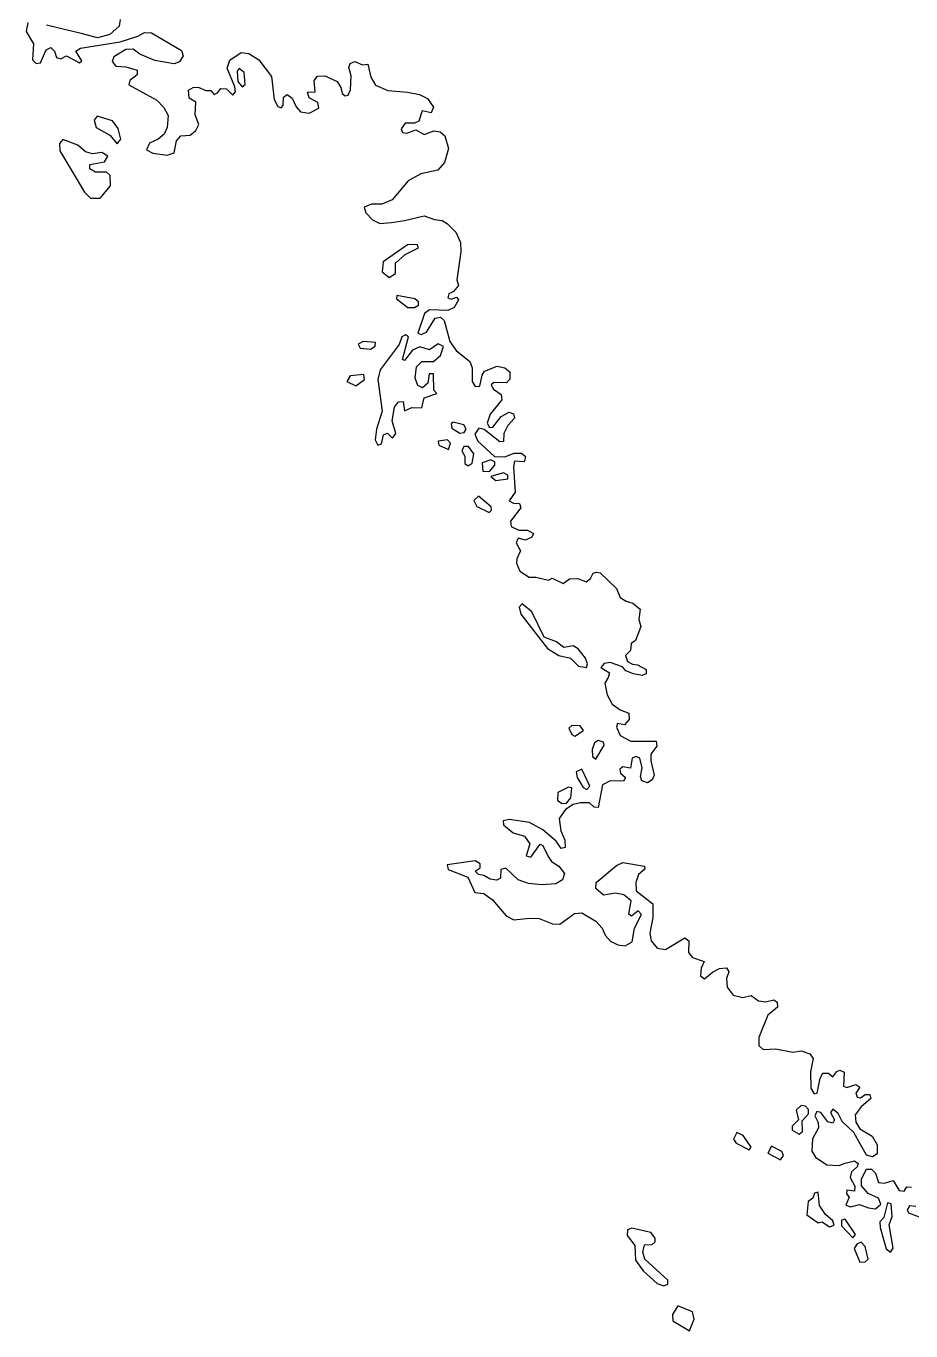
# Model space of a CAD drawing. Extents: x 369010 to 739155, y 6377141 to 6616555.
# Drawn here: x 381896 to 383107, y 6420518 to 6422304 of the extents above; entities that cross this region are included whole.
import ezdxf

# ---------------------------------------------------------------- set-up
doc = ezdxf.new("R2010")
doc.units = 0
doc.header["$LTSCALE"] = 40
doc.layers.add('1', color=7, linetype='Continuous', lineweight=13)

msp = doc.modelspace()

# ---------------------------------------------------------------- linework, layer by layer
at = {"layer": '1'}
for points in [[(381898.67, 6422308.68), (381896.18, 6422296.27), (381906.28, 6422279.22), (381905.12, 6422257.54), (381909.92, 6422252.58), (381915.88, 6422253.24), (381923.66, 6422271.28), (381930.11, 6422274.59), (381935.24, 6422269.46), (381937.72, 6422260.52), (381943.68, 6422258.87), (381951.46, 6422263.17), (381969.17, 6422253.24), (381972.65, 6422256.22), (381964.04, 6422269.46), (381970.66, 6422273.6), (382025.11, 6422282.04), (382049.27, 6422289.82), (382058.21, 6422294.78), (382067.64, 6422294.45), (382109.02, 6422270.12), (382111.01, 6422263.01), (382105.88, 6422254.9), (382098.76, 6422252.08), (382072.44, 6422256.38), (382051.59, 6422265.32), (382042.65, 6422272.11), (382032.56, 6422271.45), (382016.17, 6422261.52), (382013.86, 6422255.06), (382019.15, 6422248.77), (382032.72, 6422247.78), (382048.28, 6422243.31), (382047.95, 6422237.02), (382038.18, 6422229.08), (382036.53, 6422223.28), (382075.26, 6422202.1), (382084.53, 6422192.33), (382090.48, 6422181.41), (382089.16, 6422165.03), (382085.19, 6422155.92), (382077.08, 6422148.97), (382064.83, 6422143.51), (382061.02, 6422134.24), (382069.47, 6422129.77), (382089.16, 6422126.96)], [(382024.78, 6422312.82), (382023.46, 6422303.55), (382010.71, 6422291.97), (381993.66, 6422287.67), (381971.32, 6422293.62), (381924.15, 6422305.04)], [(382089.16, 6422126.96), (382098.92, 6422130.11), (382101.9, 6422146.82), (382107.7, 6422153.61), (382120.77, 6422154.27), (382128.38, 6422160.56), (382132.36, 6422168.83), (382127.72, 6422182.4), (382128.22, 6422199.45), (382119.12, 6422205.24), (382118.45, 6422216), (382124.91, 6422219.64), (382131.69, 6422219.97), (382142.12, 6422215.67), (382149.07, 6422215.67), (382153.71, 6422210.21), (382158.18, 6422212.53), (382162.48, 6422218.32), (382170.26, 6422217.99), (382179.19, 6422209.22), (382182.5, 6422213.85), (382181.84, 6422220.64), (382171.42, 6422246.12), (382174.89, 6422256.88), (382190.45, 6422267.47), (382200.88, 6422266.15), (382214.45, 6422257.71), (382231.82, 6422234.87), (382235.47, 6422203.26), (382240.6, 6422193.66), (382245.4, 6422191.67), (382248.04, 6422194.82), (382248.21, 6422206.57), (382253.34, 6422209.88), (382260.46, 6422204.91), (382265.59, 6422193), (382271.55, 6422186.38), (382283.3, 6422184.56), (382296.54, 6422191.51), (382295.21, 6422198.95), (382283.3, 6422205.41), (382281.14, 6422213.02), (382291.74, 6422213.68), (382290.58, 6422229.41), (382294.88, 6422235.03), (382304.81, 6422235.7), (382321.69, 6422227.75), (382326.66, 6422219.81), (382328.48, 6422211.37), (382332.95, 6422208.06), (382336.92, 6422209.22), (382340.06, 6422216.5), (382341.06, 6422235.53), (382337.58, 6422246.79), (382339.4, 6422252.58), (382346.19, 6422255.06), (382356.45, 6422250.76), (382363.73, 6422251.59), (382367.87, 6422233.71), (382374.32, 6422222.95), (382391.04, 6422215.34), (382417.85, 6422213.35), (382434.57, 6422210.21), (382445.49, 6422204.58), (382453.6, 6422192.83), (382450.62, 6422185.05), (382438.21, 6422187.7), (382433.74, 6422173.47), (382427.45, 6422170.82), (382415.04, 6422170.82), (382409.58, 6422163.04), (382411.07, 6422158.24), (382417.35, 6422157.25), (382429.6, 6422161.55), (382441.02, 6422155.26), (382454.1, 6422160.23), (382462.54, 6422159.07), (382469.32, 6422153.28), (382474.29, 6422136.23), (382468.83, 6422117.03), (382459.39, 6422106.6), (382436.39, 6422101.64), (382418.84, 6422091.87), (382397.16, 6422065.72), (382382.76, 6422060.1), (382368.86, 6422059.77), (382358.93, 6422055.79), (382361.08, 6422047.85), (382370.19, 6422038.58), (382380.28, 6422033.45), (382396.34, 6422034.78), (382413.88, 6422037.42), (382440.86, 6422043.88), (382455.09, 6422038.91), (382465.68, 6422037.42), (382472.96, 6422032.79), (382484.22, 6422021.53), (382490.51, 6422007.47), (382491.17, 6421994.72), (382485.38, 6421956.49)], [(382485.38, 6421956.49), (382488.02, 6421948.55), (382480.91, 6421940.44), (382474.45, 6421937.13), (382473.46, 6421931.67), (382477.6, 6421929.68), (382485.21, 6421932.66), (382487.86, 6421928.85), (382481.9, 6421918.43), (382473.13, 6421914.45), (382447.97, 6421915.12), (382441.35, 6421910.48), (382432.25, 6421883.34), (382436.88, 6421881.68), (382444.17, 6421884.83), (382456.08, 6421903.86), (382463.36, 6421905.19), (382468.33, 6421900.72), (382476.11, 6421871.75), (382484.88, 6421859.67), (382503.58, 6421844.45), (382506.56, 6421835.84), (382506.4, 6421817.14), (382510.86, 6421810.35), (382516.82, 6421810.68), (382520.13, 6421825.74), (382523.44, 6421831.37), (382540.99, 6421837.99), (382551.25, 6421836), (382557.87, 6421830.21), (382557.87, 6421820.45), (382553.4, 6421815.32), (382536.19, 6421815.81), (382532.71, 6421812.5), (382535.86, 6421806.71), (382546.12, 6421799.59), (382546.94, 6421792.31), (382531.39, 6421772.45), (382527.25, 6421760.37), (382530.06, 6421754.25), (382535.03, 6421754.74), (382546.12, 6421769.14), (382557.37, 6421775.26), (382563.16, 6421772.78), (382564.49, 6421766.82), (382555.38, 6421757.06), (382549.92, 6421745.97), (382549.43, 6421734.88), (382544.3, 6421734.55), (382523.11, 6421751.43), (382515.66, 6421753.09), (382510.04, 6421745.31), (382514.34, 6421735.38), (382537.01, 6421714.52), (382551.25, 6421714.19), (382563.83, 6421718.99), (382574.25, 6421719.16), (382579.38, 6421714.36), (382577.73, 6421707.08), (382564.32, 6421708.07), (382563.16, 6421700.46), (382565.32, 6421665.54), (382557.37, 6421653.62), (382563, 6421650.47), (382571.11, 6421650.14), (382573.09, 6421644.35), (382559.19, 6421625.98), (382559.85, 6421618.86), (382570.45, 6421613.9), (382582.2, 6421613.73), (382590.47, 6421609.26), (382588.15, 6421604.13), (382579.55, 6421599.83), (382569.62, 6421602.64), (382566.64, 6421596.52), (382572.6, 6421585.6), (382567.8, 6421574.51), (382567.3, 6421568.72), (382571.6, 6421557.46), (382584.68, 6421549.52), (382593.45, 6421549.19), (382610.99, 6421545.21), (382616.12, 6421547.86), (382631.02, 6421540.58), (382639.96, 6421546.87), (382651.05, 6421547.7), (382662.47, 6421543.06), (382668.59, 6421547.53), (382672.23, 6421554.98), (382676.86, 6421556.3), (382681.66, 6421555.14), (382703.84, 6421533.96), (382708.97, 6421521.55), (382717.41, 6421516.42), (382726.18, 6421513.93), (382736.61, 6421505.66), (382734.46, 6421491.59), (382737.44, 6421481.83), (382729.83, 6421462.63), (382724.03, 6421458.66)], [(382724.03, 6421458.66), (382723.37, 6421448.89), (382716.42, 6421441.94), (382719.07, 6421434), (382726.02, 6421430.19), (382732.81, 6421429.36), (382744.56, 6421423.07), (382744.56, 6421417.11), (382739.09, 6421414.96), (382727.18, 6421416.95), (382716.75, 6421421.09), (382712.28, 6421426.71), (382695.24, 6421432.51), (382686.96, 6421431.18), (382682.82, 6421425.55), (382694.57, 6421418.44), (382692.59, 6421411.82), (382688.28, 6421404.04), (382691.26, 6421388.32), (382698.21, 6421375.57), (382709.14, 6421367.79), (382720.72, 6421363.33), (382721.55, 6421354.72), (382714.93, 6421347.27), (382705.33, 6421349.09), (382704.01, 6421343.8), (382708.97, 6421332.71), (382723.54, 6421324.93), (382758.29, 6421324.76), (382759.45, 6421318.14), (382750.85, 6421307.05), (382751.01, 6421298.12), (382755.64, 6421278.42), (382752.83, 6421271.97), (382746.54, 6421267.99), (382738.6, 6421270.64), (382736.78, 6421276.27), (382739.26, 6421288.35), (382736.12, 6421301.43), (382730.82, 6421303.91), (382725.52, 6421301.76), (382723.04, 6421288.02), (382712.61, 6421289.51), (382708.48, 6421286.37), (382709.63, 6421280.9), (382716.42, 6421274.95), (382713.77, 6421270.15), (382695.4, 6421270.48), (382684.97, 6421265.18), (382679.18, 6421234.07), (382673.55, 6421234.56), (382667.27, 6421240.36), (382655.02, 6421240.52), (382644.59, 6421238.04), (382634.33, 6421231.25), (382625.39, 6421219.01), (382627.88, 6421202.12), (382633.17, 6421189.55), (382633.67, 6421179.28), (382628.21, 6421177.8), (382621.42, 6421188.06), (382603.05, 6421203.45), (382585.01, 6421213.54), (382557.54, 6421217.68), (382548.76, 6421215.7), (382549.59, 6421210.23), (382562.83, 6421199.31), (382578.39, 6421194.68), (382585.34, 6421184.25), (382580.38, 6421167.7), (382587, 6421166.04), (382599.41, 6421183.75), (382603.38, 6421182.26), (382610.5, 6421166.87), (382614.97, 6421160.25), (382625.23, 6421153.96), (382632.68, 6421143.87), (382630.36, 6421135.26), (382620.92, 6421129.63), (382602.06, 6421127.98), (382583.85, 6421129.8), (382569.45, 6421135.26), (382552.57, 6421151.15), (382545.79, 6421149.33), (382545.29, 6421137.25), (382540.16, 6421134.43), (382531.39, 6421135.76), (382522.45, 6421140.89), (382515, 6421142.38), (382510.86, 6421146.68), (382517.32, 6421151.31), (382517.65, 6421156.78), (382510.7, 6421161.08), (382472.3, 6421155.62), (382473.79, 6421149.33), (382500.77, 6421138.57), (382510.2, 6421117.88), (382522.45, 6421116.23), (382534.53, 6421107.79), (382553.07, 6421085.78)], [(382553.07, 6421085.78), (382563.66, 6421080.15), (382585.18, 6421082.47), (382598.42, 6421082.3), (382616.62, 6421074.85), (382626.55, 6421074.52), (382646.74, 6421089.09), (382656.67, 6421089.91), (382675.87, 6421078.33), (382684.31, 6421068.89), (382688.45, 6421059.46), (382695.9, 6421051.02), (382705.83, 6421045.89), (382715.76, 6421044.9), (382725.36, 6421050.03), (382728.83, 6421068.73), (382738.1, 6421087.6), (382733.8, 6421092.56), (382724.53, 6421085.28), (382720.72, 6421088.09), (382724.2, 6421106.3), (382714.27, 6421114.74), (382702.52, 6421116.72), (382686.46, 6421114.24), (382675.71, 6421123.18), (382676.2, 6421131.62), (382704.01, 6421154.46), (382712.78, 6421158.93), (382742.24, 6421153.96), (382742.9, 6421149.49), (382733.96, 6421142.38), (382730.65, 6421131.62), (382730.98, 6421119.87), (382753.66, 6421102.16), (382753.66, 6421083.29), (382749.52, 6421062.11), (382751.34, 6421051.35), (382759.78, 6421041.42), (382771.04, 6421039.6), (382797.68, 6421055.65), (382802.98, 6421051.52), (382802.48, 6421035.46), (382807.94, 6421028.51), (382824, 6421023.38), (382819.86, 6421014.28), (382819.2, 6421003.52), (382824.49, 6420999.38), (382835.58, 6421008.65), (382845.02, 6421013.78), (382854.78, 6421014.44), (382857.76, 6421009.31), (382854.45, 6420999.88), (382855.44, 6420988.13), (382863.72, 6420977.37), (382876.79, 6420974.06), (382888.21, 6420976.87), (382898.14, 6420969.26), (382907.74, 6420967.94), (382919.16, 6420970.75), (382923.96, 6420967.44), (382924.29, 6420960.82), (382911.05, 6420949.57), (382898.97, 6420919.11), (382898.97, 6420908.35), (382904.93, 6420902.89), (382921.98, 6420903.89), (382945.48, 6420899.09), (382956.73, 6420900.91), (382968.81, 6420896.77), (382973.12, 6420890.65), (382969.31, 6420872.27), (382969.81, 6420849.77), (382974.44, 6420842.32), (382978.58, 6420842.82), (382982.88, 6420863.34), (382986.19, 6420870.45), (382994.14, 6420870.45), (382999.93, 6420865.16), (383005.39, 6420872.77), (383009.69, 6420874.59), (383015.65, 6420871.94), (383014.82, 6420852.75), (383019.46, 6420850.92), (383031.71, 6420854.9), (383037.17, 6420851.26), (383031.71, 6420842.82), (383033.19, 6420837.68), (383038.16, 6420836.69), (383044.45, 6420841.33), (383050.9, 6420840.99), (383051.9, 6420835.86), (383038.66, 6420824.44), (383030.71, 6420813.19), (383031.54, 6420803.43), (383036.84, 6420793.99), (383054.05, 6420784.23), (383060.67, 6420772.15), (383060.67, 6420759.9), (383054.54, 6420756.09), (383046.27, 6420758.08)], [(383046.27, 6420758.08), (383028.89, 6420789.03), (383012.84, 6420804.42), (383007.21, 6420815.18), (383000.09, 6420821.3), (382996.95, 6420816.67), (383002.25, 6420806.74), (383000.09, 6420802.1), (382993.14, 6420803.59), (382983.87, 6420816.67), (382978.08, 6420817.99), (382975.27, 6420812.03), (382980.07, 6420803.09), (382980.4, 6420795.48), (382972.45, 6420780.59), (382971.3, 6420763.54), (382976.26, 6420755.59), (382991.82, 6420744.84), (383008.7, 6420744.01), (383017.14, 6420747.15), (383029.88, 6420750.46), (383034.52, 6420746.82), (383033.19, 6420742.19), (383025.58, 6420735.57), (383023.76, 6420727.62), (383030.38, 6420715.87), (383029.72, 6420708.76), (383019.13, 6420710.25), (383018.63, 6420705.45), (383022.27, 6420700.81), (383017.64, 6420689.89), (383024.75, 6420687.24), (383036.34, 6420690.55), (383049.08, 6420685.92), (383058.35, 6420684.76), (383065.96, 6420691.05), (383062.65, 6420699.49), (383048.42, 6420705.61), (383039.15, 6420716.2), (383039.48, 6420725.97), (383046.27, 6420738.88), (383052.89, 6420738.88), (383058.52, 6420733.58), (383062.65, 6420720.84), (383070.93, 6420719.68), (383082.85, 6420723.65), (383090.62, 6420709.75), (383097.74, 6420709.09), (383101.38, 6420714.88), (383107.51, 6420714.22)], [(383113.63, 6420688.07), (383104.86, 6420688.73), (383101.88, 6420683.43), (383103.7, 6420679.3), (383146.07, 6420663.24)]]:
    msp.add_lwpolyline(points, dxfattribs=at)
for points in [[(382191.77, 6422220.47), (382195.91, 6422223.78), (382194.59, 6422240), (382187.8, 6422245.79), (382185.15, 6422241.82), (382185.98, 6422227.92)], [(382020.97, 6422142.52), (382025.61, 6422148.97), (382022.3, 6422163.54), (382014.52, 6422173.96), (381993.33, 6422180.42), (381989.36, 6422174.79), (381992.01, 6422164.86), (382010.55, 6422154.6)], [(381984.23, 6422068.04), (381997.31, 6422068.04), (382011.7, 6422085.25), (382011.37, 6422099.32), (382006.08, 6422103.62), (381991.18, 6422103.62), (381983.57, 6422108.26), (381983.24, 6422114.05), (382003.43, 6422118.02), (382008.06, 6422125.64), (381999.62, 6422130.44), (381987.21, 6422128.95), (381977.28, 6422131.76), (381967.18, 6422140.53), (381946.66, 6422148.48), (381941.86, 6422142.85), (381942.52, 6422133.08), (381976.12, 6422076.48)], [(382417.85, 6422004.32), (382384.75, 6421981.15), (382383.43, 6421967.25), (382393.19, 6421959.47), (382401.8, 6421965.1), (382401.63, 6421979), (382414.87, 6421991.08), (382433.08, 6422000.35), (382431.26, 6422004.65)], [(382427.45, 6421918.43), (382432.91, 6421921.74), (382433.08, 6421926.2), (382427.95, 6421930.18), (382403.45, 6421934.81), (382402.79, 6421930.34), (382418.51, 6421918.59)], [(382415.2, 6421881.02), (382410.4, 6421878.37), (382406.76, 6421867.62), (382380.61, 6421833.03), (382377.47, 6421819.79), (382383.43, 6421776.75), (382375.48, 6421751.93), (382373.99, 6421737.36), (382377.3, 6421730.08), (382382.27, 6421732.07), (382385.08, 6421743.98), (382390.54, 6421746.47), (382397.33, 6421739.52), (382402.13, 6421745.81), (382397.16, 6421763.51), (382400.31, 6421782.05), (382405.6, 6421789.5), (382412.22, 6421789.83), (382414.04, 6421777.25), (382423.81, 6421781.39), (382437.71, 6421781.22), (382440.69, 6421794.79), (382458.07, 6421800.92), (382453.93, 6421805.39), (382453.43, 6421827.56), (382447.64, 6421827.56), (382445.99, 6421814.99), (382438.54, 6421808.7), (382432.42, 6421811.68), (382428.61, 6421821.77), (382430.26, 6421837.16), (382437.55, 6421844.45), (382453.6, 6421844.45), (382463.2, 6421852.56), (382467.17, 6421865.3), (382460.05, 6421868.77), (382448.3, 6421860.66), (382434.9, 6421864.8), (382424.8, 6421860), (382414.04, 6421845.77), (382411.4, 6421847.26), (382419.51, 6421878.54)], [(382367.21, 6421861.33), (382373.99, 6421865.46), (382374.32, 6421870.76), (382357.44, 6421871.92), (382350.49, 6421868.28), (382353.47, 6421862.65)], [(382347.18, 6421811.34), (382359.1, 6421819.95), (382358.44, 6421826.74), (382339.73, 6421824.75), (382335.1, 6421816.97)], [(382489.51, 6421746.47), (382495.8, 6421747.29), (382498.29, 6421751.93), (382495.14, 6421757.72), (382480.74, 6421761.36), (382477.76, 6421759.05), (382478.59, 6421753.25)], [(382474.29, 6421724.12), (382477.1, 6421732.9), (382472.96, 6421737.53), (382459.89, 6421735.54), (382461.05, 6421729.92)], [(382501.1, 6421701.62), (382506.4, 6421705.26), (382509.04, 6421718.17), (382501.76, 6421728.1), (382495.31, 6421728.1), (382492.49, 6421722.14), (382496.47, 6421715.02), (382496.3, 6421705.09)], [(382531.88, 6421709.89), (382520.13, 6421706.08), (382521.13, 6421694.33), (382530.39, 6421694), (382537.68, 6421702.77), (382537.68, 6421707.41)], [(382549.59, 6421692.18), (382531.88, 6421687.22), (382538.83, 6421681.59), (382555.38, 6421683.91), (382555.22, 6421688.87)], [(382529.73, 6421638.06), (382533.21, 6421641.21), (382532.55, 6421645.84), (382515.33, 6421660.07), (382509.04, 6421654.28), (382512.85, 6421646.01)], [(382662.8, 6421425.55), (382664.45, 6421430.52), (382661.47, 6421438.63), (382651.71, 6421451.21), (382644.76, 6421455.51), (382631.85, 6421452.86), (382622.08, 6421460.97), (382604.87, 6421467.26), (382587.99, 6421502.02), (382574.91, 6421512.94), (382570.94, 6421508.31), (382573.26, 6421498.71), (382609.67, 6421451.87), (382625.23, 6421442.27), (382641.12, 6421438.46), (382652.04, 6421427.71)], [(382647.07, 6421331.88), (382658.82, 6421339.66), (382654.19, 6421345.78), (382642.77, 6421346.44), (382638.63, 6421342.47), (382642.94, 6421333.87)], [(382679.18, 6421325.59), (382673.89, 6421322.78), (382670.91, 6421313.67), (382671.24, 6421304.07), (382675.71, 6421300.1), (382687.29, 6421319.47), (382686.13, 6421323.6)], [(382663.46, 6421258.73), (382667.76, 6421263.2), (382656.51, 6421286.37), (382649.06, 6421283.06), (382650.05, 6421274.95), (382658.66, 6421261.21)], [(382638.3, 6421262.04), (382623.9, 6421254.75), (382623.24, 6421243.83), (382629.86, 6421239.36), (382635.82, 6421240.02), (382641.61, 6421247.14), (382642.77, 6421260.88)], [(382956.73, 6420825.93), (382950.11, 6420819.81), (382953.26, 6420806.57), (382944.32, 6420797.8), (382944.32, 6420792.17), (382953.92, 6420787.04), (382958.55, 6420790.35), (382958.06, 6420805.25), (382966.99, 6420814.68), (382966.99, 6420820.64), (382962.86, 6420825.44)], [(382885.4, 6420765.36), (382888.54, 6420769.17), (382877.29, 6420785.22), (382868.85, 6420789.36), (382864.38, 6420779.92), (382867.69, 6420774.79)], [(382928.43, 6420751.79), (382932.4, 6420757.58), (382930.42, 6420763.21), (382916.35, 6420770.66), (382911.05, 6420760.89)], [(382995.46, 6420659.93), (383001.75, 6420662.25), (383000.26, 6420668.37), (382989.83, 6420676.81), (382982.05, 6420689.39), (382980.07, 6420707.43), (382974.94, 6420705.94), (382972.62, 6420699.49), (382966.33, 6420694.69), (382964.68, 6420676.32), (382980.07, 6420665.73), (382985.7, 6420666.88)], [(383078.87, 6420625.34), (383082.68, 6420630.8), (383077.05, 6420662.75), (383081.19, 6420674.33), (383079.87, 6420691.38), (383074.9, 6420692.7), (383069.94, 6420672.68), (383064.48, 6420667.05), (383064.81, 6420659.11), (383073.25, 6420629.98)], [(383027.57, 6420644.87), (383031.21, 6420649.67), (383017.14, 6420670.69), (383011.84, 6420669.2), (383011.84, 6420661.42)], [(382769.05, 6420579.5), (382774.18, 6420581.65), (382774.18, 6420586.95), (382742.74, 6420615.91), (382740.09, 6420625.34), (382742.24, 6420635.6), (382752.67, 6420635.94), (382756.97, 6420639.74), (382756.8, 6420644.38), (382750.85, 6420652.49), (382725.03, 6420658.44), (382719.07, 6420655.8), (382718.57, 6420648.35), (382729.33, 6420634.61), (382729.83, 6420614.59), (382740.58, 6420599.86), (382759.78, 6420582.31)], [(383038.82, 6420638.91), (383032.7, 6420636.43), (383029.22, 6420630.31), (383036.84, 6420611.61), (383044.28, 6420612.1), (383048.42, 6420615.91), (383044.28, 6420633.12)], [(382803.81, 6420517.6), (382810.43, 6420533.82), (382808.11, 6420543.58), (382787.92, 6420551.69), (382780.47, 6420540.11), (382781.3, 6420531.17)]]:
    msp.add_lwpolyline(points, close=True, dxfattribs=at)

doc.saveas('drawing.dxf')
